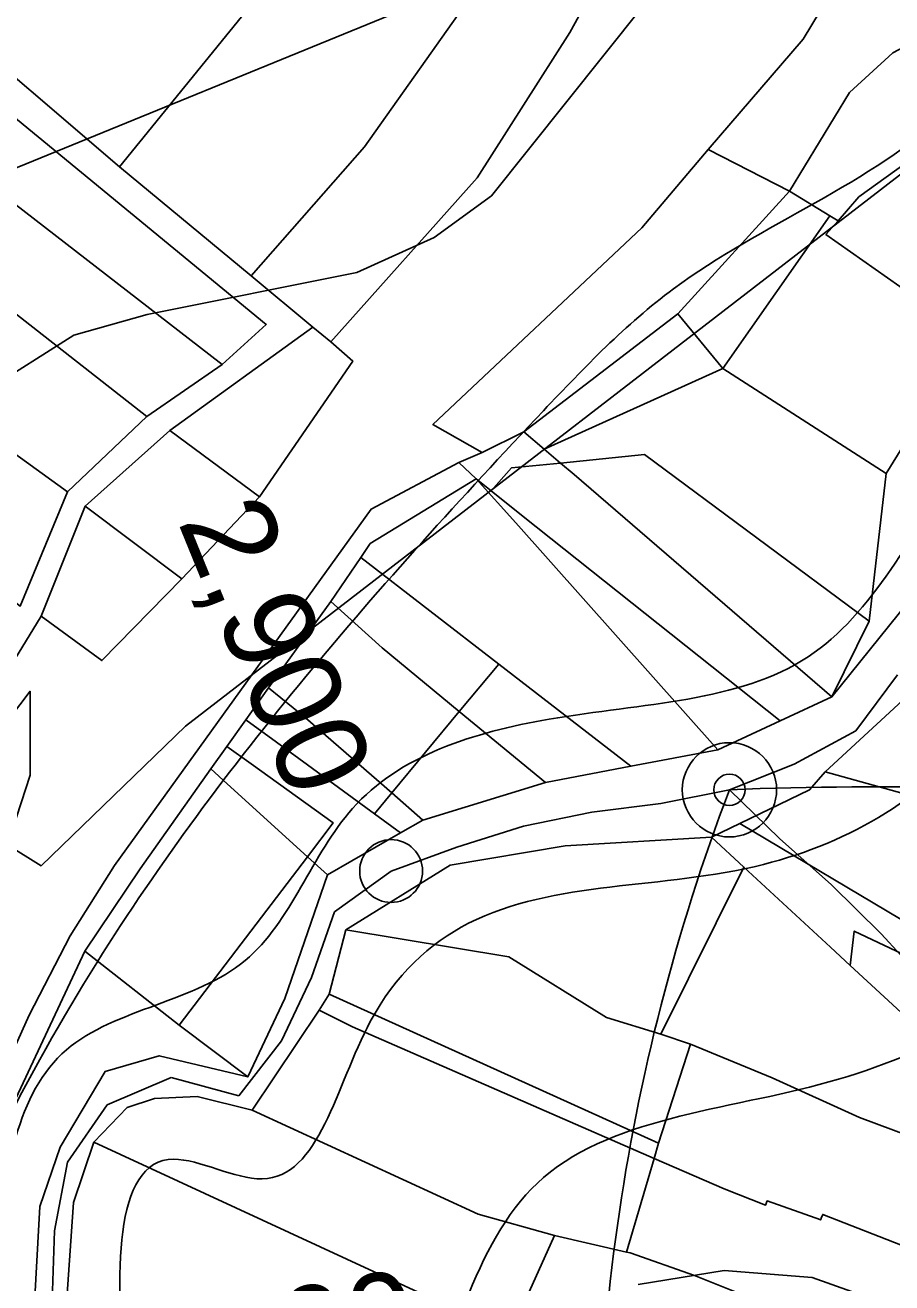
# Model space of a CAD drawing. Extents: x -510989 to -501240, y -1184665 to -1176098.
# Drawn here: x -504801.8 to -504677.7, y -1182159.8 to -1181979.6 of the extents above; entities that cross this region are included whole.
import ezdxf

# ---------------------------------------------------------------- set-up
doc = ezdxf.new("R2010")
doc.units = 0
for name, color, linetype in [('NAVRH_rozvodnice', 7, 'Continuous'), ('orna_puda', 7, 'Continuous'), ('ostatni_plocha_x_draha', 7, 'Continuous'), ('ostatni_plocha_x_ostatni_komunikace', 7, 'Continuous'), ('ostatni_plocha_x_sportoviste_a_rekr_plocha', 7, 'Continuous'), ('STAV_zaplavove_uzemi', 7, 'Continuous'), ('trasovani_toku', 7, 'Continuous'), ('trvaly_travni_porost', 7, 'Continuous'), ('vodni_plocha_x_vodni_tok_v_koryt_prir_n_upr', 7, 'Continuous'), ('vrstevnice_01', 7, 'Continuous'), ('vrstevnice_02', 7, 'Continuous'), ('zahrada', 7, 'Continuous'), ('zastavena_plocha_a_nadvori', 7, 'Continuous')]:
    doc.layers.add(name, color=color, linetype=linetype)

msp = doc.modelspace()

# ---------------------------------------------------------------- linework, layer by layer
at = {"layer": 'NAVRH_rozvodnice'}
for centre, radius, start, end in [((-504430.33, -1182191.97), 289.48, 159.1879, 184.7617), ((-504679.97, -1182602.03), 513.34, 76.68, 92.3391)]:
    msp.add_arc(centre, radius, start, end, dxfattribs=at)
at = {"layer": 'orna_puda'}
for points in [[(-504693.41, -1181900.41), (-504695.03, -1181913.66), (-504705.05, -1181924.08), (-504717.25, -1181945.17), (-504732.58, -1181967.84), (-504753.18, -1181996.99), (-504769.42, -1182015.49), (-504788.28, -1181999.87), (-504769.58, -1181976.87), (-504746.83, -1181944.9), (-504729.58, -1181916.03)], [(-504746.94, -1181924.15), (-504729.58, -1181916.03), (-504746.83, -1181944.9), (-504769.58, -1181976.87), (-504788.28, -1181999.87), (-504813.98, -1181977.88), (-504794.25, -1181957.8), (-504776.6, -1181943.89), (-504757.99, -1181930.58)], [(-504725.11, -1182042.3), (-504713.07, -1182041.07), (-504680.89, -1182064.95), (-504686.24, -1182075.82), (-504723.16, -1182043.96)], [(-504732.12, -1182043.01), (-504725.11, -1182042.3), (-504723.16, -1182043.96), (-504686.24, -1182075.82), (-504693.65, -1182079.25), (-504730.45, -1182049.97), (-504735.07, -1182046.29)], [(-504758, -1182062.12), (-504753.74, -1182055.85), (-504733.97, -1182071.11), (-504739.62, -1182077.91), (-504750.68, -1182068.8)], [(-504758, -1182062.12), (-504750.68, -1182068.8), (-504739.62, -1182077.91), (-504749.29, -1182089.57), (-504761.65, -1182078.81), (-504766.93, -1182074.5)], [(-504766.93, -1182074.5), (-504761.65, -1182078.81), (-504749.29, -1182089.57), (-504751.78, -1182092.57), (-504765.79, -1182082.31), (-504770.2, -1182079.09)], [(-504772.91, -1182082.9), (-504769.44, -1182085.4), (-504757.67, -1182093.86), (-504761.36, -1182098.71), (-504772.85, -1182088.28), (-504775.2, -1182086.12)], [(-504772.85, -1182088.28), (-504761.36, -1182098.71), (-504779.73, -1182122.83), (-504793.26, -1182112.23), (-504785.31, -1182100.44), (-504775.2, -1182086.12)]]:
    msp.add_lwpolyline(points, close=True, dxfattribs=at)
at = {"layer": 'ostatni_plocha_x_draha'}
for points in [[(-504859.45, -1182168.14), (-504849.43, -1182158.25), (-504829.27, -1182123.76), (-504824.87, -1182114.35), (-504817.98, -1182094.43), (-504799.49, -1182064.24), (-504790.8, -1182070.6), (-504779.37, -1182058.89), (-504768.25, -1182047.16), (-504754.87, -1182027.69), (-504758.03, -1182024.96), (-504737.07, -1182001.44), (-504723.76, -1181980.63), (-504715.66, -1181965.83), (-504691.28, -1181914.81), (-504688.57, -1181885.1), (-504684.57, -1181858.73)], [(-504647.93, -1181871.99), (-504650.23, -1181885.85), (-504650.1, -1181893.98), (-504668.26, -1181940.61), (-504680.42, -1181965.09), (-504690.36, -1181981.59), (-504703.97, -1181997.4), (-504713.49, -1182008.59), (-504743.4, -1182036.79), (-504736.32, -1182040.78), (-504739.68, -1182042.23), (-504752.24, -1182048.9), (-504788.98, -1182099.98), (-504795.33, -1182110.05), (-504801.21, -1182121.43), (-504818.09, -1182158.83), (-504829.87, -1182189.28)]]:
    msp.add_lwpolyline(points, dxfattribs=at)
msp.add_lwpolyline([(-504695.03, -1181913.66), (-504691.28, -1181914.81), (-504715.66, -1181965.83), (-504723.76, -1181980.63), (-504737.07, -1182001.44), (-504758.03, -1182024.96), (-504760.61, -1182022.83), (-504769.42, -1182015.49), (-504753.18, -1181996.99), (-504732.58, -1181967.84), (-504717.25, -1181945.17), (-504705.05, -1181924.08)], close=True, dxfattribs=at)
at = {"layer": 'ostatni_plocha_x_ostatni_komunikace'}
for points in [[(-504609.43, -1181984.65), (-504618.84, -1181992.12), (-504625.17, -1181999.26), (-504638.46, -1182018.84), (-504642.03, -1182021.6), (-504647.39, -1182026.02), (-504658.1, -1182038.61), (-504665.87, -1182050.49), (-504686.24, -1182075.82), (-504680.89, -1182064.95), (-504678.46, -1182043.79), (-504668.72, -1182028.04), (-504674.76, -1182018.26), (-504662.56, -1182026.86), (-504641.83, -1181998.13), (-504638.96, -1181993.6), (-504639.96, -1181992.01), (-504638.56, -1181990.09), (-504637.27, -1181985.6), (-504634.65, -1181976.52)], [(-504813.98, -1181977.88), (-504788.28, -1181999.87), (-504769.42, -1182015.49), (-504760.61, -1182022.83), (-504781.06, -1182037.63), (-504793.19, -1182048.5), (-504799.49, -1182064.24), (-504817.98, -1182094.43)], [(-504802.51, -1182062.81), (-504795.74, -1182046.41), (-504784.38, -1182035.65), (-504773.56, -1182028.18), (-504767.26, -1182022.47), (-504813.2, -1181984.7)], [(-504829.87, -1182189.28), (-504818.09, -1182158.83), (-504801.21, -1182121.43), (-504795.33, -1182110.05), (-504788.98, -1182099.98), (-504752.24, -1182048.9), (-504739.68, -1182042.23), (-504737.21, -1182044.59), (-504752.39, -1182053.85), (-504753.74, -1182055.85), (-504758, -1182062.12), (-504766.93, -1182074.5), (-504770.2, -1182079.09), (-504772.91, -1182082.9), (-504775.2, -1182086.12), (-504785.31, -1182100.44), (-504793.26, -1182112.23), (-504804.88, -1182137.1), (-504815.47, -1182161.68)]]:
    msp.add_lwpolyline(points, dxfattribs=at)
at = {"layer": 'ostatni_plocha_x_sportoviste_a_rekr_plocha'}
msp.add_lwpolyline([(-504656.06, -1181981.46), (-504653.13, -1181983.09), (-504639.96, -1181992.01), (-504638.96, -1181993.6), (-504641.83, -1181998.13), (-504662.56, -1182026.86), (-504674.76, -1182018.26), (-504687.11, -1182009.56), (-504685.37, -1182007.59), (-504682.37, -1182004.18), (-504661.62, -1181989.21)], close=True, dxfattribs=at)
at = {"layer": 'STAV_zaplavove_uzemi'}
for points in [[(-504826.46, -1182247.73), (-504827.62, -1182204.68), (-504817.15, -1182165.12), (-504791.55, -1182113.93), (-504727.56, -1182034.81), (-504708.94, -1182017.35), (-504669.38, -1181991.76), (-504649.6, -1181961.5), (-504628.66, -1181917.29), (-504601.9, -1181867.26), (-504597.24, -1181809.08), (-504585.16, -1181766.79), (-504596.8, -1181741.4), (-504604.2, -1181726.59), (-504633.82, -1181658.9), (-504646.51, -1181600.72), (-504660.26, -1181556.29), (-504751.04, -1181459.08), (-504798.4, -1181384.84), (-504826.55, -1181347.73), (-504862.39, -1181315.73), (-504866.23, -1181265.81), (-504862.39, -1181205.66), (-504853.43, -1181164.7), (-504793.92, -1181116.47), (-504755.84, -1181064.64), (-504725.17, -1181018.1), (-504649.01, -1180947.23), (-504594, -1180900.69), (-504545.35, -1180879.53), (-504377.38, -1180832.83), (-504317.01, -1180808.36), (-504368.93, -1180802.59), (-504426.63, -1180826.63), (-504542.02, -1180859.32)], [(-504547.82, -1181597.63), (-504529.08, -1181677.7), (-504510.34, -1181762.87), (-504510.34, -1181805.46), (-504503.52, -1181848.05), (-504522.26, -1181902.56), (-504557.31, -1181989.81), (-504582.91, -1182010.28), (-504608.51, -1182029.48), (-504618.75, -1182071.72), (-504632.83, -1182096.04), (-504648.18, -1182115.24), (-504664.82, -1182122.91), (-504685.3, -1182130.59), (-504727.54, -1182144.67), (-504745.46, -1182181.79), (-504758.25, -1182222.75), (-504758.25, -1182257.3), (-504807.19, -1182292.7), (-504828.34, -1182288.47), (-504827.28, -1182244.04)], [(-504574.97, -1181692.93), (-504558.07, -1181754.88), (-504562.29, -1181804.15), (-504563.7, -1181856.24), (-504570.74, -1181913.97), (-504583.41, -1181961.83), (-504617.2, -1182002.66), (-504652.4, -1182051.94), (-504665.07, -1182080.1), (-504696.04, -1182099.81), (-504738.28, -1182108.25), (-504752.36, -1182122.33), (-504767.85, -1182144.86), (-504780.52, -1182142.04), (-504787.55, -1182173.02), (-504781.92, -1182218.07), (-504783.33, -1182247.63), (-504788.96, -1182265.94), (-504808.67, -1182277.2), (-504832.61, -1182281.42)], [(-504824.03, -1182251.79), (-504806.11, -1182251.79), (-504808.67, -1182227.48), (-504803.55, -1182203.16), (-504807.39, -1182181.4), (-504806.11, -1182154.52), (-504795.88, -1182126.36), (-504783.08, -1182119.97), (-504770.28, -1182113.56), (-504754.92, -1182091.81), (-504726.76, -1182079.01), (-504689.64, -1182070.05), (-504667.89, -1182041.89), (-504634.61, -1181997.1), (-504615.41, -1181959.98), (-504602.61, -1181927.98), (-504596.21, -1181880.63), (-504594.68, -1181823.86), (-504583.41, -1181774.59), (-504590.45, -1181740.8), (-504600.31, -1181726.72)]]:
    msp.add_spline(points, degree=3, dxfattribs=at)
at = {"layer": 'trasovani_toku'}
for p, q in [((-504676.86, -1182072.66), (-504682.83, -1182080.68)), ((-504682.83, -1182080.68), (-504691.63, -1182085.43)), ((-504691.63, -1182085.43), (-504700.92, -1182089.12)), ((-504700.92, -1182089.12), (-504710.73, -1182091.09)), ((-504700.92, -1182089.12), (-504693.74, -1182096.08)), ((-504710.73, -1182091.09), (-504720.65, -1182092.32)), ((-504720.65, -1182092.32), (-504730.44, -1182094.35)), ((-504730.44, -1182094.35), (-504739.98, -1182097.36)), ((-504739.98, -1182097.36), (-504749.38, -1182100.76)), ((-504693.74, -1182096.08), (-504686.28, -1182102.73)), ((-504749.38, -1182100.76), (-504757.51, -1182106.59)), ((-504686.28, -1182102.73), (-504679.17, -1182109.77)), ((-504757.51, -1182106.59), (-504760.79, -1182116.03)), ((-504679.17, -1182109.77), (-504672.41, -1182117.14)), ((-504760.79, -1182116.03), (-504765.07, -1182125.07)), ((-504765.07, -1182125.07), (-504771.21, -1182132.96)), ((-504780.86, -1182130.35), (-504790.06, -1182134.27)), ((-504771.21, -1182132.96), (-504780.86, -1182130.35)), ((-504790.06, -1182134.27), (-504795.75, -1182142.49)), ((-504795.75, -1182142.49), (-504797.57, -1182152.33)), ((-504797.57, -1182152.33), (-504797.94, -1182162.32))]:
    msp.add_line(p, q, dxfattribs=at)
for centre, radius in [((-504700.92, -1182089.12), 6.75), ((-504700.92, -1182089.12), 2.25), ((-504749.38, -1182100.76), 4.5)]:
    msp.add_circle(centre, radius, dxfattribs=at)
at = {"layer": 'trvaly_travni_porost'}
for points in [[(-504978.97, -1181857.94), (-504972.71, -1181847.77), (-504928.7, -1181887.19), (-504887.37, -1181923.11), (-504872.95, -1181937.24), (-504869.04, -1181941.39), (-504848.72, -1181955.61), (-504813.2, -1181984.7), (-504767.26, -1182022.47), (-504773.56, -1182028.18), (-504818.45, -1181993.46), (-504873.23, -1181952.04), (-504939.92, -1181893.92)], [(-504984.86, -1181867.51), (-504978.97, -1181857.94), (-504939.92, -1181893.92), (-504873.23, -1181952.04), (-504818.45, -1181993.46), (-504773.56, -1182028.18), (-504784.38, -1182035.65), (-504832.04, -1181998.3), (-504871.82, -1181967.75), (-504935.39, -1181913.7), (-504962.33, -1181888.51)], [(-504993.5, -1181881.56), (-504984.86, -1181867.51), (-504962.33, -1181888.51), (-504935.39, -1181913.7), (-504871.82, -1181967.75), (-504832.04, -1181998.3), (-504784.38, -1182035.65), (-504795.74, -1182046.41), (-504839.79, -1182014.57), (-504862.79, -1181996.36), (-504890.14, -1181974.54), (-504949.12, -1181922.93)], [(-505002.22, -1181895.72), (-504993.5, -1181881.56), (-504949.12, -1181922.93), (-504890.14, -1181974.54), (-504862.79, -1181996.36), (-504839.79, -1182014.57), (-504795.74, -1182046.41), (-504802.51, -1182062.81), (-504831.72, -1182039.67), (-504879.28, -1182004.21), (-504900.87, -1181987.03), (-504962.75, -1181932.82)], [(-504692.31, -1182003.37), (-504708.3, -1182020.92), (-504730.37, -1182037.82), (-504736.32, -1182040.78), (-504743.4, -1182036.79), (-504713.49, -1182008.59), (-504703.97, -1181997.4)], [(-504686.55, -1182006.87), (-504701.85, -1182028.78), (-504708.3, -1182020.92), (-504692.31, -1182003.37)], [(-504708.3, -1182020.92), (-504701.85, -1182028.78), (-504727.46, -1182040.3), (-504730.37, -1182037.82)], [(-504758.03, -1182024.96), (-504754.87, -1182027.69), (-504768.25, -1182047.16), (-504781.06, -1182037.63), (-504760.61, -1182022.83)], [(-504727.46, -1182040.3), (-504701.85, -1182028.78), (-504678.46, -1182043.79), (-504680.89, -1182064.95), (-504713.07, -1182041.07), (-504725.11, -1182042.3)], [(-504768.25, -1182047.16), (-504779.37, -1182058.89), (-504793.19, -1182048.5), (-504781.06, -1182037.63)], [(-504727.46, -1182040.3), (-504725.11, -1182042.3), (-504732.12, -1182043.01), (-504735.07, -1182046.29), (-504737.21, -1182044.59), (-504739.68, -1182042.23), (-504736.32, -1182040.78), (-504730.37, -1182037.82)], [(-504737.21, -1182044.59), (-504731.52, -1182050.85), (-504702.59, -1182083.38), (-504715.03, -1182085.74), (-504733.97, -1182071.11), (-504753.74, -1182055.85), (-504752.39, -1182053.85)], [(-504737.21, -1182044.59), (-504735.07, -1182046.29), (-504730.45, -1182049.97), (-504693.65, -1182079.25), (-504702.59, -1182083.38), (-504731.52, -1182050.85)], [(-504793.19, -1182048.5), (-504779.37, -1182058.89), (-504790.8, -1182070.6), (-504799.49, -1182064.24)], [(-504664.7, -1182067.84), (-504658.96, -1182079.59), (-504659.7, -1182094.2), (-504687.19, -1182086.55), (-504672.41, -1182072.88)], [(-504739.62, -1182077.91), (-504733.97, -1182071.11), (-504715.03, -1182085.74), (-504727.29, -1182088.07)], [(-504770.2, -1182079.09), (-504765.79, -1182082.31), (-504751.78, -1182092.57), (-504748.05, -1182095.3), (-504758.5, -1182101.31), (-504761.36, -1182098.71), (-504757.67, -1182093.86), (-504769.44, -1182085.4), (-504772.91, -1182082.9)], [(-504739.62, -1182077.91), (-504727.29, -1182088.07), (-504744.83, -1182093.45), (-504749.29, -1182089.57)], [(-504751.78, -1182092.57), (-504749.29, -1182089.57), (-504744.83, -1182093.45), (-504748.05, -1182095.3)], [(-504761.36, -1182098.71), (-504758.5, -1182101.31), (-504764.62, -1182119.03), (-504769.89, -1182130.23), (-504779.73, -1182122.83)], [(-504755.88, -1182109.19), (-504732.52, -1182113.04), (-504718.53, -1182121.76), (-504710.76, -1182124.15), (-504706.5, -1182125.55), (-504711.07, -1182139.76), (-504758.27, -1182118.4)], [(-504793.26, -1182112.23), (-504779.73, -1182122.83), (-504769.89, -1182130.23), (-504782.59, -1182127.22), (-504790.34, -1182129.48), (-504796.78, -1182140.31), (-504799.68, -1182148.82), (-504801.08, -1182173.98), (-504815.47, -1182161.68), (-504804.88, -1182137.1)]]:
    msp.add_lwpolyline(points, close=True, dxfattribs=at)
at = {"layer": 'vodni_plocha_x_vodni_tok_v_koryt_prir_n_upr'}
for points in [[(-504584.84, -1181968.96), (-504617.59, -1182000.69), (-504625.18, -1182014.78), (-504630.99, -1182019.73), (-504642.65, -1182030.42), (-504657.54, -1182050.8), (-504664.7, -1182067.84), (-504672.41, -1182072.88), (-504687.19, -1182086.55), (-504689.45, -1182089.11), (-504699.45, -1182093.97), (-504703.47, -1182095.92), (-504724.45, -1182097.14), (-504740.92, -1182099.93), (-504755.88, -1182109.19), (-504758.27, -1182118.4), (-504759.69, -1182120.68), (-504769.3, -1182135.01), (-504777.16, -1182133.05), (-504783.29, -1182133.37), (-504787.17, -1182134.66), (-504791.97, -1182139.62), (-504794.87, -1182148.24), (-504796.39, -1182170.3)], [(-504801.08, -1182173.98), (-504799.68, -1182148.82), (-504796.78, -1182140.31), (-504790.34, -1182129.48), (-504782.59, -1182127.22), (-504769.89, -1182130.23), (-504764.62, -1182119.03), (-504758.5, -1182101.31), (-504748.05, -1182095.3), (-504744.83, -1182093.45), (-504727.29, -1182088.07), (-504715.03, -1182085.74), (-504702.59, -1182083.38), (-504693.65, -1182079.25), (-504686.24, -1182075.82), (-504665.87, -1182050.49), (-504658.1, -1182038.61), (-504647.39, -1182026.02), (-504642.03, -1182021.6), (-504638.46, -1182018.84), (-504625.17, -1181999.26), (-504618.84, -1181992.12), (-504609.43, -1181984.65)]]:
    msp.add_lwpolyline(points, dxfattribs=at)
at = {"layer": 'vrstevnice_01'}
msp.add_lwpolyline([(-504933.09, -1182189), (-504911.91, -1182133), (-504905.81, -1182123), (-504897.19, -1182113), (-504890.31, -1182107), (-504864.09, -1182094), (-504841.91, -1182078), (-504818.31, -1182043), (-504807.5, -1182032), (-504794.81, -1182024), (-504784.31, -1182021), (-504754.31, -1182015), (-504743.19, -1182010), (-504735, -1182004), (-504713.41, -1181977), (-504689.31, -1181927), (-504672.5, -1181879), (-504679.69, -1181858)], dxfattribs=at)
at = {"layer": 'vrstevnice_02'}
for points in [[(-504616.5, -1181863), (-504618.5, -1181915), (-504621.41, -1181937), (-504628.09, -1181953), (-504634, -1181962), (-504644.41, -1181973), (-504665.19, -1181991), (-504666.09, -1181993), (-504778.81, -1182080), (-504799.5, -1182100), (-504804.31, -1182097), (-504801.09, -1182087), (-504801.09, -1182075), (-504820.81, -1182101), (-504822.59, -1182102), (-504823.59, -1182104), (-504831.5, -1182110), (-504832.09, -1182112), (-504855.91, -1182130), (-504870.09, -1182146), (-504877.91, -1182158), (-504885.81, -1182172)], [(-504931.19, -1182133), (-504924, -1182119), (-504914.5, -1182106), (-504904.81, -1182096), (-504892.81, -1182087), (-504874.41, -1182075), (-504860.59, -1182064), (-504848.81, -1182049), (-504829.5, -1182021), (-504820.31, -1182010), (-504812.91, -1182004), (-504739.5, -1181974), (-504736.09, -1181969), (-504731.81, -1181961)], [(-504714, -1182160), (-504701.69, -1182158), (-504689.09, -1182159), (-504675, -1182164)]]:
    msp.add_lwpolyline(points, dxfattribs=at)
at = {"layer": 'zahrada'}
for points in [[(-504647.97, -1181885.87), (-504646.24, -1181896.73), (-504643.79, -1181908.9), (-504642.31, -1181923.58), (-504645.31, -1181939.25), (-504646.21, -1181943.94), (-504647.12, -1181948.71), (-504649.09, -1181958.95), (-504650.09, -1181964.87), (-504650.27, -1181968.93), (-504654.51, -1181977.34), (-504656.05, -1181980.41), (-504660.48, -1181977.97), (-504670.04, -1181979.55), (-504677.53, -1181983.54), (-504683.72, -1181989.23), (-504692.31, -1182003.37), (-504703.97, -1181997.4), (-504690.36, -1181981.59), (-504680.42, -1181965.09), (-504668.26, -1181940.61), (-504650.1, -1181893.98), (-504650.23, -1181885.85)], [(-504670.04, -1181979.55), (-504660.48, -1181977.97), (-504656.05, -1181980.41), (-504652.96, -1181981.26), (-504638.56, -1181990.09), (-504639.96, -1181992.01), (-504653.13, -1181983.09), (-504656.06, -1181981.46), (-504661.62, -1181989.21), (-504682.37, -1182004.18), (-504685.37, -1182007.59), (-504686.55, -1182006.87), (-504692.31, -1182003.37), (-504683.72, -1181989.23), (-504677.53, -1181983.54)], [(-504685.37, -1182007.59), (-504687.11, -1182009.56), (-504674.76, -1182018.26), (-504668.72, -1182028.04), (-504678.46, -1182043.79), (-504701.85, -1182028.78), (-504686.55, -1182006.87)], [(-504703.47, -1182095.92), (-504699.45, -1182093.97), (-504674.55, -1182108.74), (-504674.55, -1182111.44), (-504669.62, -1182111.66), (-504661.32, -1182116.58), (-504661.53, -1182119.57), (-504683.04, -1182109.37), (-504683.62, -1182114.29), (-504686.46, -1182111.66), (-504698.86, -1182100.19)], [(-504703.47, -1182095.92), (-504698.86, -1182100.19), (-504710.76, -1182124.15), (-504718.53, -1182121.76), (-504732.52, -1182113.04), (-504755.88, -1182109.19), (-504740.92, -1182099.93), (-504724.45, -1182097.14)], [(-504683.62, -1182114.29), (-504683.04, -1182109.37), (-504661.53, -1182119.57), (-504662.09, -1182127.38), (-504673.91, -1182123.27)], [(-504758.27, -1182118.4), (-504711.07, -1182139.76), (-504711.71, -1182141.93), (-504754.89, -1182123.1), (-504759.69, -1182120.68)], [(-504759.69, -1182120.68), (-504754.89, -1182123.1), (-504711.71, -1182141.93), (-504715.65, -1182155.38), (-504726, -1182152.98), (-504736.9, -1182149.9), (-504769.3, -1182135.01)], [(-504783.29, -1182133.37), (-504777.16, -1182133.05), (-504769.3, -1182135.01), (-504736.9, -1182149.9), (-504726, -1182152.98), (-504731.77, -1182165.83), (-504743.64, -1182161.96), (-504791.97, -1182139.62), (-504787.17, -1182134.66)], [(-504791.97, -1182139.62), (-504743.64, -1182161.96), (-504731.77, -1182165.83), (-504731.55, -1182165.9), (-504716.35, -1182169.88), (-504721.13, -1182181.96), (-504723.8, -1182196.37), (-504760.65, -1182188.91), (-504793.27, -1182180.29), (-504796.39, -1182170.3), (-504794.87, -1182148.24)]]:
    msp.add_lwpolyline(points, close=True, dxfattribs=at)
at = {"layer": 'zastavena_plocha_a_nadvori'}
for points in [[(-504687.19, -1182086.55), (-504659.7, -1182094.2), (-504660.75, -1182108.62), (-504661.32, -1182116.58), (-504669.62, -1182111.66), (-504674.55, -1182111.44), (-504674.55, -1182108.74), (-504699.45, -1182093.97), (-504689.45, -1182089.11)], [(-504698.86, -1182100.19), (-504686.46, -1182111.66), (-504683.62, -1182114.29), (-504673.91, -1182123.27), (-504662.09, -1182127.38), (-504661.97, -1182127.4), (-504663.65, -1182143.02), (-504670.14, -1182140.61), (-504682.28, -1182136.09), (-504694.78, -1182130.39), (-504706.5, -1182125.55), (-504710.76, -1182124.15)], [(-504694.78, -1182130.39), (-504682.28, -1182136.09), (-504670.14, -1182140.61), (-504663.65, -1182143.02), (-504666.96, -1182158.74), (-504668.31, -1182158.11), (-504668.12, -1182157.54), (-504687.55, -1182149.95), (-504687.76, -1182150.51), (-504687.85, -1182150.74), (-504695.54, -1182148.01), (-504695.74, -1182148.63), (-504701.67, -1182146.31), (-504711.71, -1182141.93), (-504711.07, -1182139.76), (-504706.5, -1182125.55)], [(-504711.71, -1182141.93), (-504701.67, -1182146.31), (-504695.74, -1182148.63), (-504695.54, -1182148.01), (-504687.85, -1182150.74), (-504687.76, -1182150.51), (-504687.55, -1182149.95), (-504668.12, -1182157.54), (-504668.31, -1182158.11), (-504666.96, -1182158.74), (-504666.17, -1182159.11), (-504668.4, -1182164.75), (-504669.53, -1182164.28), (-504672.79, -1182171.96), (-504694, -1182163.49), (-504705.94, -1182158.72), (-504715.12, -1182155.48), (-504715.65, -1182155.38)], [(-504726, -1182152.98), (-504715.65, -1182155.38), (-504715.12, -1182155.48), (-504705.94, -1182158.72), (-504694, -1182163.49), (-504672.79, -1182171.96), (-504676.92, -1182181.68), (-504678.6, -1182185.63), (-504683.69, -1182183.57), (-504716.35, -1182169.88), (-504731.55, -1182165.9), (-504731.77, -1182165.83)]]:
    msp.add_lwpolyline(points, close=True, dxfattribs=at)

# ---------------------------------------------------------------- texts
at = {"layer": 'trasovani_toku'}
for s, rotation, p in [('2,900', 292.1579, (-504779.99, -1182050.68)), ('3,000', 10.3091, (-504787.59, -1182178.17))]:
    msp.add_text(s, height=13, rotation=rotation, dxfattribs=at).set_placement(p)

doc.saveas('drawing.dxf')
